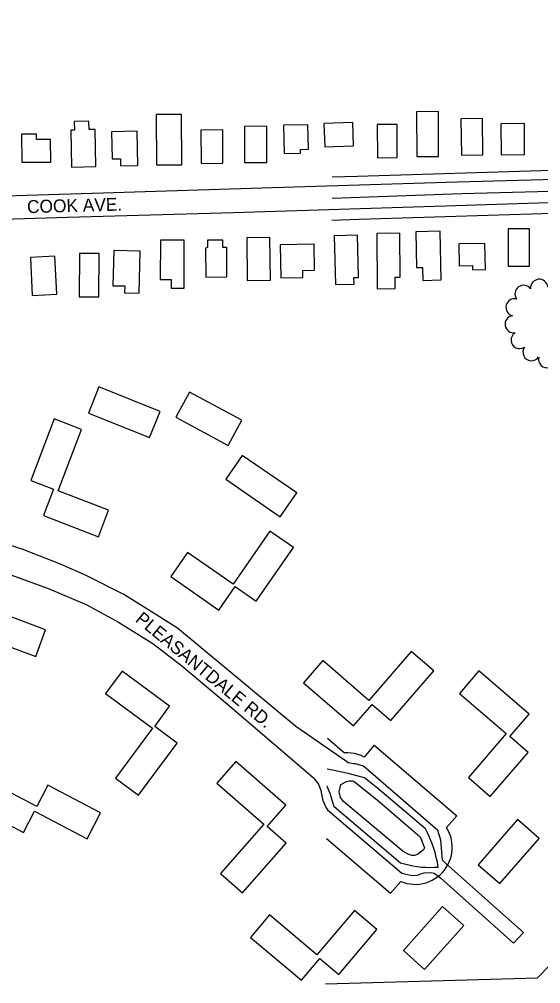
# Model space of a CAD drawing. Extents: x -25029 to 2274964, y -81170 to 687028.
# Drawn here: x -18710 to -18106, y -63739 to -62620 of the extents above; entities that cross this region are included whole.
import ezdxf

# ---------------------------------------------------------------- set-up
doc = ezdxf.new("R2010")
doc.units = 0
for name, color, linetype in [('81911BEA - RW_X_Fee_RW', 7, 'Continuous'), ('BLDG', 7, 'Continuous'), ('GE_X_CL_2000', 7, 'Continuous'), ('ROAD', 7, 'Continuous'), ('ROAD-NAME', 7, 'Continuous'), ('TREES', 7, 'Continuous')]:
    doc.layers.add(name, color=color, linetype=linetype)

msp = doc.modelspace()

# ---------------------------------------------------------------- linework, layer by layer
at = {"layer": '81911BEA - RW_X_Fee_RW'}
for p, q in [((-18353.1, -63454), (-18333.2, -63470.9)), ((-18298.9, -63462.1), (-18310.6, -63475.8)), ((-18298.9, -63462.1), (-18203.2, -63543.8)), ((-18214.9, -63557.5), (-18203.2, -63543.8)), ((-18354.1, -63570.1), (-18279.8, -63633.6)), ((-18279.8, -63633.6), (-18268.1, -63619.9)), ((-18109.4, -63731.5), (-18081, -63702.5)), ((-18355.5, -63738.5), (-18109.4, -63731.5))]:
    msp.add_line(p, q, dxfattribs=at)
for points in [[(-17654.4, -62782.4), (-17714.1, -62784.2), (-17768.3, -62785.8), (-17818.3, -62787.4), (-17868.3, -62788.9), (-17918.2, -62790.4), (-17968.2, -62791.9), (-18018.2, -62793.5), (-18068.2, -62795), (-18118.2, -62796.5), (-18168.1, -62798.1), (-18218.1, -62799.6), (-18268.1, -62801.1), (-18318.1, -62802.6), (-18347.5, -62803.5)], [(-17713.6, -62834.2), (-17766.8, -62835.8), (-17816.7, -62837.3), (-17866.7, -62838.9), (-17916.7, -62840.4), (-17966.7, -62841.9), (-18016.7, -62843.5), (-18066.6, -62845), (-18116.6, -62846.5), (-18166.6, -62848), (-18216.6, -62849.6), (-18266.5, -62851.1), (-18316.5, -62852.6), (-18347.9, -62853.6)], [(-18310.6, -63475.8), (-18314.1, -63474.1), (-18317.8, -63472.8), (-18321.6, -63471.8), (-18325.4, -63471.2), (-18329.4, -63470.9), (-18333.2, -63470.9)], [(-18268.1, -63619.9), (-18264.6, -63621.2), (-18261, -63622.2), (-18257.3, -63622.9), (-18253.6, -63623.2), (-18249.8, -63623.3), (-18246.1, -63623), (-18242.4, -63622.3), (-18238.7, -63621.4), (-18235.2, -63620.1), (-18231.8, -63618.6), (-18228.5, -63616.7), (-18225.5, -63614.6), (-18222.6, -63612.2), (-18219.9, -63609.6), (-18217.4, -63606.8), (-18215.3, -63603.7), (-18213.4, -63600.5), (-18211.8, -63597.1), (-18210.4, -63593.6), (-18209.4, -63590), (-18208.8, -63586.3), (-18208.4, -63582.5), (-18208.4, -63578.8), (-18208.7, -63575.1), (-18209.3, -63571.4), (-18210.2, -63567.7), (-18211.5, -63564.2), (-18213, -63560.8), (-18214.9, -63557.5)]]:
    msp.add_lwpolyline(points, dxfattribs=at)
at = {"layer": 'BLDG'}
for points in [[(-18522.1, -62730.7), (-18551.6, -62730.7), (-18551.4, -62789.3), (-18521.9, -62789.2)], [(-18224.5, -62727.4), (-18249.7, -62727.6), (-18249.3, -62779.7), (-18224.2, -62779.5)], [(-18622.4, -62748.2), (-18629.3, -62748.3), (-18629.5, -62738.7), (-18646.5, -62739), (-18646.3, -62749), (-18650.6, -62749.1), (-18649.7, -62791.9), (-18621.6, -62791.3)], [(-18323.6, -62740.2), (-18357.1, -62741.3), (-18356.2, -62768.3), (-18322.7, -62767.3)], [(-18173.4, -62735.5), (-18198.3, -62735.9), (-18197.7, -62777.9), (-18172.8, -62777.6)], [(-18124.8, -62741.4), (-18152, -62741.6), (-18151.7, -62777.6), (-18124.5, -62777.4)], [(-18602.8, -62782.4), (-18593.1, -62782.3), (-18593, -62790.5), (-18572.8, -62790.1), (-18573.5, -62750.3), (-18603.3, -62750.8)], [(-18474.3, -62748.8), (-18499.7, -62748.9), (-18499.6, -62787.5), (-18474.2, -62787.4)], [(-18423.3, -62744.5), (-18449.4, -62744.6), (-18449.2, -62786.5), (-18423.2, -62786.4)], [(-18403.3, -62776.1), (-18384.4, -62775.6), (-18384.5, -62771.4), (-18375.1, -62771.1), (-18375.7, -62742.7), (-18404.1, -62743.4)], [(-18272.4, -62742.3), (-18295.3, -62742.3), (-18295.2, -62781), (-18272.3, -62780.9)], [(-18674.2, -62759.9), (-18690.3, -62760), (-18690.4, -62753.5), (-18707.6, -62753.7), (-18707.3, -62786.3), (-18673.9, -62786)], [(-18118.9, -62906.8), (-18118.8, -62863.5), (-18143.6, -62863.5), (-18143.7, -62906.8)], [(-18446, -62923.3), (-18419.2, -62922.9), (-18419.9, -62873.5), (-18446.7, -62873.8)], [(-18343.8, -62928), (-18322.1, -62927.5), (-18322.3, -62919.9), (-18317.2, -62919.8), (-18318.3, -62870.8), (-18345.1, -62871.4)], [(-18295.4, -62932.9), (-18274.5, -62932.7), (-18274.6, -62919.5), (-18268.7, -62919.5), (-18269.2, -62868.4), (-18296, -62868.7)], [(-18249.8, -62908.4), (-18242.8, -62908.3), (-18242.5, -62923.2), (-18221.4, -62922.7), (-18222.6, -62866.2), (-18250.7, -62866.8)], [(-18546.8, -62922.2), (-18534.1, -62922.3), (-18534.1, -62932.2), (-18519.3, -62932.3), (-18519.2, -62876.7), (-18546.7, -62876.7)], [(-18474.2, -62885.2), (-18474.3, -62876.6), (-18492.1, -62876.7), (-18492.1, -62885.1), (-18494.4, -62885.7), (-18494.1, -62919.3), (-18469.6, -62919.1), (-18469.8, -62885.2)], [(-18407.1, -62920.4), (-18381.6, -62919.9), (-18381.7, -62911.8), (-18367.9, -62911.5), (-18368.5, -62881.2), (-18407.9, -62882)], [(-18200.3, -62906.3), (-18185, -62905.9), (-18184.9, -62910.8), (-18169.8, -62910.5), (-18170.5, -62880.3), (-18200.8, -62880.9)], [(-18668.9, -62895.2), (-18697.4, -62896.5), (-18695.4, -62940.6), (-18666.9, -62939.3)], [(-18640.8, -62942.1), (-18617.9, -62942.2), (-18617.6, -62892), (-18640.5, -62891.9)], [(-18601.8, -62929.3), (-18588, -62929.6), (-18588.2, -62937.6), (-18571.3, -62938), (-18570.1, -62889.4), (-18600.8, -62888.6)], [(-18547.1, -63075), (-18617.9, -63046.7), (-18630.1, -63077.1), (-18559.3, -63105.4)], [(-18452.4, -63085.4), (-18512.9, -63052.7), (-18528.7, -63081.9), (-18468.2, -63114.6)], [(-18669.7, -63083.8), (-18697, -63155.2), (-18670.6, -63165.3), (-18682.4, -63195.9), (-18618.6, -63220.4), (-18606.7, -63189.4), (-18665.2, -63167), (-18638, -63096)], [(-18388.7, -63169.5), (-18451.8, -63126), (-18471, -63153.8), (-18407.8, -63197.3)], [(-18419.7, -63214), (-18462.5, -63275.5), (-18515.4, -63238.7), (-18534.8, -63266.6), (-18478.9, -63305.5), (-18459.9, -63278.2), (-18435.7, -63295.1), (-18392.5, -63232.9)], [(-18753.9, -63331.5), (-18784.3, -63320.2), (-18810.7, -63391.3), (-18778.6, -63403.2), (-18753.7, -63336), (-18691.2, -63359.2), (-18679.7, -63328.1), (-18743.8, -63304.3)], [(-18256, -63353.2), (-18305, -63410), (-18358.5, -63363.8), (-18380.8, -63389.6), (-18322.9, -63439.7), (-18301.3, -63414.7), (-18279.7, -63433.3), (-18229.9, -63375.7)], [(-18553.3, -63440.3), (-18536, -63416.9), (-18591.2, -63376), (-18610.4, -63401.9), (-18555.9, -63442.3), (-18598.8, -63500.1), (-18572.1, -63520), (-18527.3, -63459.5)], [(-18141.7, -63452), (-18119.3, -63426), (-18177.7, -63375.9), (-18200, -63401.9), (-18145.8, -63448.5), (-18189.7, -63499.5), (-18164.3, -63521.4), (-18120.4, -63470.3)], [(-18616, -63540.5), (-18677.3, -63508.5), (-18690, -63532.9), (-18756.4, -63498.2), (-18742.8, -63472.2), (-18803.9, -63440.2), (-18819.3, -63469.7), (-18759.7, -63500.8), (-18773.6, -63527.4), (-18705.4, -63563.1), (-18692.6, -63538.6), (-18631.7, -63570.5)], [(-18423.1, -63556.2), (-18401.5, -63531.5), (-18459.3, -63480.9), (-18481.3, -63506.1), (-18427, -63553.7), (-18477, -63610.7), (-18451.5, -63633.1), (-18401, -63575.6)], [(-18153.4, -63622.4), (-18107.7, -63570.1), (-18132.6, -63548.3), (-18178.3, -63600.6)], [(-18321.8, -63653.7), (-18365.2, -63705), (-18420.1, -63658.7), (-18442.1, -63684.8), (-18383.2, -63734.5), (-18361.9, -63709.3), (-18339.9, -63727.8), (-18295.9, -63675.6)], [(-18219.6, -63649), (-18265.1, -63700.1), (-18240.4, -63722.1), (-18194.9, -63671)]]:
    msp.add_lwpolyline(points, close=True, dxfattribs=at)
at = {"layer": 'GE_X_CL_2000'}
for points in [[(-17519.5, -62806), (-17536.1, -62806.2), (-17591, -62806.3), (-17663.5, -62807.2), (-17809.3, -62811.2), (-17856.6, -62812.5), (-18021.4, -62818.3), (-18197.3, -62822.8), (-18347.7, -62828.1)], [(-18224.6, -63603.6), (-18225.6, -63597.7), (-18226.9, -63592), (-18228.4, -63586.3), (-18230.1, -63580.6), (-18232.1, -63575.1), (-18234.3, -63569.6), (-18236.7, -63564.2), (-18239.4, -63559), (-18294.8, -63512.1), (-18310.2, -63499.8), (-18318.9, -63497.4), (-18327.6, -63495.2), (-18336.3, -63493.2), (-18345.1, -63491.4), (-18353.4, -63489.9)], [(-18224.6, -63603.6), (-18229.5, -63603.9), (-18234.4, -63604), (-18239.4, -63603.9), (-18244.3, -63603.6), (-18249.1, -63603), (-18254, -63602.3), (-18258.8, -63601.2), (-18263.6, -63600), (-18268.3, -63598.6), (-18345.1, -63533.4), (-18347.5, -63525.7), (-18350.1, -63518.1), (-18353, -63510.5), (-18353.5, -63509.1)]]:
    msp.add_lwpolyline(points, dxfattribs=at)
at = {"layer": 'ROAD'}
for points in [[(-17885.8, -62799.6), (-18017.9, -62804.1), (-18202.6, -62809.4), (-18416.9, -62815.9), (-18613.6, -62821.9), (-18764.3, -62826.6), (-18982.3, -62833.1), (-19217.5, -62840.6), (-19335.1, -62843.5), (-19349.9, -62839.8), (-19357.5, -62835.4), (-19363.7, -62829.8), (-19370.7, -62820), (-19374.1, -62809.3), (-19414.9, -62656.6), (-19424.8, -62613.9)], [(-19349.2, -62901), (-19348, -62896.4), (-19346.5, -62893), (-19341.8, -62884.9), (-19338.5, -62880.2), (-19334.5, -62876.8), (-19323.9, -62871.6), (-19318.2, -62870.5), (-19315.1, -62870.1), (-19308.9, -62869.8), (-19307.3, -62869.7), (-19066.5, -62862.7), (-18866.2, -62856.4), (-18654.5, -62849.8), (-18462, -62844.4), (-18216.5, -62836.7), (-18000.8, -62829.7), (-17884.9, -62826.1)], [(-18720, -63264.5), (-18675.7, -63280.8), (-18631.9, -63299.4), (-18595.3, -63319.4), (-18555.4, -63344.1), (-18521.7, -63370.1), (-18469.1, -63414.6), (-18369.6, -63499.5), (-18363.3, -63507), (-18360.8, -63514.6), (-18360, -63518.6), (-18358.6, -63526.2), (-18354.7, -63534.8), (-18353.1, -63537), (-18353, -63537.1), (-18266.7, -63610.3), (-18262.3, -63611.7), (-18254.9, -63613), (-18248.8, -63612.5), (-18245.8, -63611.5), (-18240.9, -63609.8), (-18232.7, -63609.5), (-18229.5, -63610.5), (-18221.5, -63616), (-18137.3, -63691.4), (-18125.9, -63679.3), (-18215.7, -63599), (-18219.7, -63595.1), (-18221.7, -63572.2), (-18225, -63560.9), (-18311.3, -63486.2), (-18320.6, -63483.8), (-18322.7, -63483.7), (-18329.1, -63482.4), (-18332.3, -63480.3), (-18389.6, -63440.3), (-18526.8, -63326.3), (-18564.4, -63302.9), (-18589, -63287.4), (-18632.9, -63265.3), (-18662.4, -63252.2), (-18706.8, -63234.7), (-18755.4, -63219.8)]]:
    msp.add_lwpolyline(points, dxfattribs=at)
msp.add_lwpolyline([(-18295.5, -63525.3), (-18253.7, -63561.4), (-18245.5, -63568.3), (-18240.4, -63581), (-18241.7, -63583.3), (-18248.5, -63588.8), (-18252.1, -63589.8), (-18255.4, -63589.7), (-18259.6, -63588.2), (-18265.3, -63585.3), (-18334.5, -63527.2), (-18337.8, -63522.8), (-18339.5, -63516.2), (-18337.4, -63507.4), (-18330.9, -63504), (-18327.9, -63503.4), (-18323.9, -63503.3), (-18322.1, -63504)], close=True, dxfattribs=at)
at = {"layer": 'TREES'}
for centre, start, end in [((-18125.7, -62938.9), 36.1485, 216.1485), ((-18107.6, -62931.9), 5.9697, 185.9697), ((-18136.2, -62954.5), 75.6532, 255.6532), ((-18137.2, -62974), 98.7974, 278.7974), ((-18130.2, -62992.3), 123.0964, 303.0964), ((-18116.5, -63006.3), 145.4392, 325.4392), ((-18098.5, -63014.4), 166.4705, 346.4705)]:
    msp.add_arc(centre, 10, start, end, dxfattribs=at)

# ---------------------------------------------------------------- texts
at = {"layer": 'ROAD-NAME'}
for s, rotation, p in [('COOK AVE.', 1.5895, (-18701.1, -62845.3)), ('PLEASANTDALE RD.', 320.5469, (-18576.8, -63317.8))]:
    msp.add_text(s, height=15, rotation=rotation, dxfattribs=at).set_placement(p)

doc.saveas('drawing.dxf')
